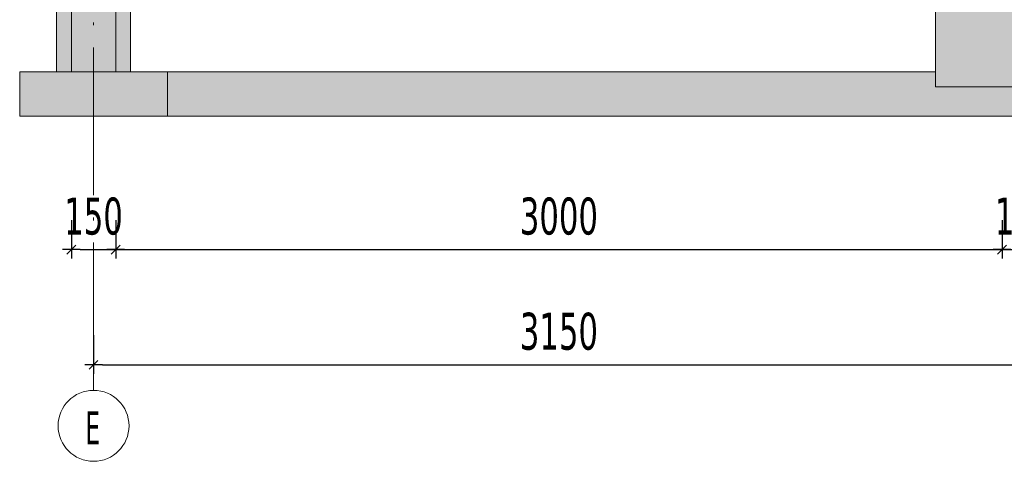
# Model space of a CAD drawing. Header units: millimetres. Extents: x 1567 to 2756, y -116 to 725.
# Tile 320 of 418: x 2302 to 2368, y 356 to 386. Entities that reach past the tile are written whole.
import ezdxf

# ---------------------------------------------------------------- set-up
doc = ezdxf.new("R2010")
doc.units = ezdxf.units.MM
doc.linetypes.add('CADWORK_5', pattern=[13.2, 10, -1.5, 0.2, -1.5])
doc.layers.add('Ech.1_50', color=7, linetype='Continuous')
doc.styles.add('tahoma-', font='txt', dxfattribs={"height": 1})
doc.styles.add('tahoma-z-r', font='txt', dxfattribs={"width": 0.704918})
doc.dimstyles.new('ISO-25', dxfattribs={"dimtxt": 2.5, "dimasz": 2.5, "dimexe": 1.25, "dimexo": 0.625, "dimtad": 1, "dimtxsty": 'Standard', "dimcen": 2.5, "dimadec": 0, "dimazin": 0, "dimtfac": 1, "dimtmove": 0, "dimatfit": 3, "dimfxl": 1, "dimarcsym": 0})

# ---------------------------------------------------------------- blocks, each defined once
blk = doc.blocks.new('cw-dimension-symbol2')
at = {"color": 0, "linetype": 'Continuous', "lineweight": -2}
for p, q in [((-1, 0), (1, 0)), ((-0.5, -0.5), (0.5, 0.5))]:
    blk.add_line(p, q, dxfattribs=at)
blk = doc.blocks.new('*D188')
at = {"layer": 'Defpoints', "color": 0}
for p in [(2308.249, 372.69), (2368.249, 372.69), (2368.249, 370.69)]:
    blk.add_point(p, dxfattribs=at)
at = {"layer": 'Ech.1_50', "color": 0, "linetype": 'Continuous', "lineweight": -2}
for p, q in [((2308.249, 372.69), (2308.249, 370.09)), ((2368.249, 372.69), (2368.249, 370.09)), ((2308.849, 370.69), (2367.649, 370.69))]:
    blk.add_line(p, q, dxfattribs=at)
at = {"layer": 'Ech.1_50', "color": 0, "lineweight": -2, "xscale": 0.6000000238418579, "yscale": 0.6000000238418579, "zscale": 0.6000000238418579, "rotation": 180}
blk.add_blockref('cw-dimension-symbol2', (2308.249, 370.69), dxfattribs=at)
at = {"layer": 'Ech.1_50', "color": 0, "lineweight": -2, "xscale": 0.6000000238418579, "yscale": 0.6000000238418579, "zscale": 0.6000000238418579}
blk.add_blockref('cw-dimension-symbol2', (2368.249, 370.69), dxfattribs=at)
at = {"layer": 'Ech.1_50', "color": 7, "linetype": 'Continuous', "lineweight": 5, "insert": (2338.249, 372.94), "char_height": 2.5, "attachment_point": 5, "style": 'tahoma-z-r'}
blk.add_mtext('3000', dxfattribs=at)
blk = doc.blocks.new('*D189')
at = {"layer": 'Defpoints', "color": 0}
for p in [(2305.249, 372.69), (2308.249, 372.69), (2308.249, 370.69)]:
    blk.add_point(p, dxfattribs=at)
at = {"layer": 'Ech.1_50', "color": 0, "linetype": 'Continuous', "lineweight": -2}
for p, q in [((2305.249, 372.69), (2305.249, 370.09)), ((2308.249, 372.69), (2308.249, 370.09)), ((2305.849, 370.69), (2307.649, 370.69))]:
    blk.add_line(p, q, dxfattribs=at)
at = {"layer": 'Ech.1_50', "color": 0, "lineweight": -2, "xscale": 0.6000000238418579, "yscale": 0.6000000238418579, "zscale": 0.6000000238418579, "rotation": 180}
blk.add_blockref('cw-dimension-symbol2', (2305.249, 370.69), dxfattribs=at)
at = {"layer": 'Ech.1_50', "color": 0, "lineweight": -2, "xscale": 0.6000000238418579, "yscale": 0.6000000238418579, "zscale": 0.6000000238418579}
blk.add_blockref('cw-dimension-symbol2', (2308.249, 370.69), dxfattribs=at)
at = {"layer": 'Ech.1_50', "color": 7, "linetype": 'Continuous', "lineweight": 5, "insert": (2306.749, 372.94), "char_height": 2.5, "attachment_point": 5, "style": 'tahoma-z-r'}
blk.add_mtext('150', dxfattribs=at)
blk = doc.blocks.new('*D190')
at = {"layer": 'Defpoints', "color": 0}
for p in [(2368.249, 372.69), (2371.249, 372.69), (2371.249, 370.69)]:
    blk.add_point(p, dxfattribs=at)
at = {"layer": 'Ech.1_50', "color": 0, "linetype": 'Continuous', "lineweight": -2}
for p, q in [((2368.249, 372.69), (2368.249, 370.09)), ((2371.249, 372.69), (2371.249, 370.09)), ((2368.849, 370.69), (2370.649, 370.69))]:
    blk.add_line(p, q, dxfattribs=at)
at = {"layer": 'Ech.1_50', "color": 0, "lineweight": -2, "xscale": 0.6000000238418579, "yscale": 0.6000000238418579, "zscale": 0.6000000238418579, "rotation": 180}
blk.add_blockref('cw-dimension-symbol2', (2368.249, 370.69), dxfattribs=at)
at = {"layer": 'Ech.1_50', "color": 0, "lineweight": -2, "xscale": 0.6000000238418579, "yscale": 0.6000000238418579, "zscale": 0.6000000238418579}
blk.add_blockref('cw-dimension-symbol2', (2371.249, 370.69), dxfattribs=at)
at = {"layer": 'Ech.1_50', "color": 7, "linetype": 'Continuous', "lineweight": 5, "insert": (2369.749, 372.94), "char_height": 2.5, "attachment_point": 5, "style": 'tahoma-z-r'}
blk.add_mtext('150', dxfattribs=at)
blk = doc.blocks.new('*D195')
at = {"layer": 'Defpoints', "color": 0}
for p in [(2306.749, 364.898), (2369.749, 364.898), (2369.749, 362.898)]:
    blk.add_point(p, dxfattribs=at)
at = {"layer": 'Ech.1_50', "color": 0, "linetype": 'Continuous', "lineweight": -2}
for p, q in [((2306.749, 364.898), (2306.749, 362.298)), ((2369.749, 364.898), (2369.749, 362.298)), ((2307.349, 362.898), (2369.149, 362.898))]:
    blk.add_line(p, q, dxfattribs=at)
at = {"layer": 'Ech.1_50', "color": 0, "lineweight": -2, "xscale": 0.6000000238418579, "yscale": 0.6000000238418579, "zscale": 0.6000000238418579, "rotation": 180}
blk.add_blockref('cw-dimension-symbol2', (2306.749, 362.898), dxfattribs=at)
at = {"layer": 'Ech.1_50', "color": 0, "lineweight": -2, "xscale": 0.6000000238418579, "yscale": 0.6000000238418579, "zscale": 0.6000000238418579}
blk.add_blockref('cw-dimension-symbol2', (2369.749, 362.898), dxfattribs=at)
at = {"layer": 'Ech.1_50', "color": 7, "linetype": 'Continuous', "lineweight": 5, "insert": (2338.249, 365.148), "char_height": 2.5, "attachment_point": 5, "style": 'tahoma-z-r'}
blk.add_mtext('3150', dxfattribs=at)

msp = doc.modelspace()

# ---------------------------------------------------------------- hatches: boundary and pattern name
at = {"layer": 'Ech.1_50', "linetype": 'Continuous', "lineweight": 5, "true_color": 0xfdfdfd, "transparency": 33554687}
msp.add_hatch(color=7, dxfattribs=at).paths.add_polyline_path([(2305.249, 382.713), (2308.249, 382.713), (2308.249, 431.713), (2305.249, 431.713), (2305.249, 382.713)])
at = {"layer": 'Ech.1_50', "linetype": 'Continuous', "lineweight": 5, "true_color": 0xf3f3f3, "transparency": 33554687}
for points in [[(2304.249, 382.713), (2305.249, 382.713), (2305.249, 410.973), (2304.249, 410.973), (2304.249, 382.713)], [(2309.249, 387.713), (2308.249, 387.713), (2308.249, 382.713), (2309.249, 382.713), (2309.249, 387.713)], [(2375.749, 387.713), (2363.749, 387.713), (2363.749, 381.713), (2375.749, 381.713), (2375.749, 387.713)], [(2301.749, 379.713), (2311.749, 379.713), (2311.749, 382.713), (2301.749, 382.713), (2301.749, 379.713)], [(2311.749, 379.713), (2693.149, 379.713), (2693.149, 382.713), (2558.749, 382.713), (2558.749, 381.713), (2546.749, 381.713), (2546.749, 382.713), (2475.749, 382.713), (2475.749, 381.713), (2463.749, 381.713), (2463.749, 382.713), (2375.749, 382.713), (2375.749, 381.713), (2363.749, 381.713), (2363.749, 382.713), (2311.749, 382.713), (2311.749, 379.713)]]:
    msp.add_hatch(color=7, dxfattribs=at).paths.add_polyline_path(points)

# ---------------------------------------------------------------- linework, layer by layer
at = {"layer": 'Ech.1_50', "color": 7, "linetype": 'Continuous', "lineweight": 5}
for points in [[(2305.249, 382.713), (2308.249, 382.713), (2308.249, 431.713), (2305.249, 431.713), (2305.249, 382.713)], [(2304.249, 382.713), (2305.249, 382.713), (2305.249, 410.973), (2304.249, 410.973), (2304.249, 382.713)], [(2309.249, 387.713), (2308.249, 387.713), (2308.249, 382.713), (2309.249, 382.713), (2309.249, 387.713)], [(2375.749, 387.713), (2363.749, 387.713), (2363.749, 381.713), (2375.749, 381.713), (2375.749, 387.713)], [(2301.749, 379.713), (2311.749, 379.713), (2311.749, 382.713), (2301.749, 382.713), (2301.749, 379.713)], [(2311.749, 379.713), (2693.149, 379.713), (2693.149, 382.713), (2558.749, 382.713), (2558.749, 381.713), (2546.749, 381.713), (2546.749, 382.713), (2475.749, 382.713), (2475.749, 381.713), (2463.749, 381.713), (2463.749, 382.713), (2375.749, 382.713), (2375.749, 381.713), (2363.749, 381.713), (2363.749, 382.713), (2311.749, 382.713), (2311.749, 379.713)]]:
    msp.add_lwpolyline(points, close=True, dxfattribs=at)

# ---------------------------------------------------------------- dimensions: what is measured, and where the dimension line sits
for base, p1, p2, text, picture, middle in [((2308.249, 370.69), (2305.249, 372.69), (2308.249, 372.69), '150', '*D189', (2306.749, 372.94)), ((2368.249, 370.69), (2308.249, 372.69), (2368.249, 372.69), '3000', '*D188', (2338.249, 372.94)), ((2371.249, 370.69), (2368.249, 372.69), (2371.249, 372.69), '150', '*D190', (2369.749, 372.94)), ((2369.749, 362.898), (2306.749, 364.898), (2369.749, 364.898), '3150', '*D195', (2338.249, 365.148))]:
    dim = msp.add_linear_dim(base=base, p1=p1, p2=p2, angle=0, text=text, dimstyle='ISO-25', override={"dimtxt": 2.5, "dimasz": 0.6, "dimexe": 0.6, "dimexo": 0, "dimgap": 0, "dimdec": 0, "dimlfac": 1, "dimtxsty": 'tahoma-z-r', "dimblk": 'cw-dimension-symbol2', "dimclrt": 7, "dimtmove": 2}, dxfattribs=at)
    dim.commit()
    dim.dimension.update_dxf_attribs({"geometry": picture, "text_midpoint": middle, "dimtype": 161})

# ---------------------------------------------------------------- wipeouts: each hides what was drawn before it
at = {"linetype": 'Continuous'}
msp.add_wipeout([(2306.749, 356.369), (2306.764, 356.369), (2306.779, 356.369), (2306.795, 356.369), (2306.81, 356.369), (2306.825, 356.37), (2306.84, 356.37), (2306.855, 356.371), (2306.87, 356.372), (2306.885, 356.372), (2306.9, 356.373), (2306.915, 356.374), (2306.93, 356.375), (2306.945, 356.377), (2306.96, 356.378), (2306.975, 356.379), (2306.99, 356.381), (2307.005, 356.382), (2307.02, 356.384), (2307.035, 356.386), (2307.05, 356.388), (2307.065, 356.389), (2307.08, 356.392), (2307.095, 356.394), (2307.11, 356.396), (2307.125, 356.398), (2307.14, 356.401), (2307.155, 356.403), (2307.169, 356.406), (2307.184, 356.408), (2307.199, 356.411), (2307.214, 356.414), (2307.229, 356.417), (2307.243, 356.42), (2307.258, 356.423), (2307.273, 356.426), (2307.288, 356.43), (2307.302, 356.433), (2307.317, 356.437), (2307.332, 356.44), (2307.346, 356.444), (2307.361, 356.448), (2307.375, 356.452), (2307.39, 356.456), (2307.404, 356.46), (2307.419, 356.464), (2307.433, 356.468), (2307.448, 356.473), (2307.462, 356.477), (2307.477, 356.481), (2307.491, 356.486), (2307.505, 356.491), (2307.52, 356.496), (2307.534, 356.5), (2307.548, 356.505), (2307.562, 356.511), (2307.576, 356.516), (2307.591, 356.521), (2307.605, 356.526), (2307.619, 356.532), (2307.633, 356.537), (2307.647, 356.543), (2307.661, 356.548), (2307.675, 356.554), (2307.689, 356.56), (2307.702, 356.566), (2307.716, 356.572), (2307.73, 356.578), (2307.744, 356.584), (2307.758, 356.591), (2307.771, 356.597), (2307.785, 356.604), (2307.798, 356.61), (2307.812, 356.617), (2307.825, 356.623), (2307.839, 356.63), (2307.852, 356.637), (2307.866, 356.644), (2307.879, 356.651), (2307.892, 356.658), (2307.906, 356.665), (2307.919, 356.673), (2307.932, 356.68), (2307.945, 356.688), (2307.958, 356.695), (2307.971, 356.703), (2307.984, 356.711), (2307.997, 356.718), (2308.01, 356.726), (2308.023, 356.734), (2308.035, 356.742), (2308.048, 356.75), (2308.061, 356.759), (2308.073, 356.767), (2308.086, 356.775), (2308.098, 356.784), (2308.111, 356.792), (2308.123, 356.801), (2308.135, 356.809), (2308.148, 356.818), (2308.16, 356.827), (2308.172, 356.836), (2308.184, 356.845), (2308.196, 356.854), (2308.208, 356.863), (2308.22, 356.872), (2308.232, 356.882), (2308.244, 356.891), (2308.256, 356.9), (2308.267, 356.91), (2308.279, 356.919), (2308.291, 356.929), (2308.302, 356.939), (2308.314, 356.949), (2308.325, 356.958), (2308.336, 356.968), (2308.348, 356.978), (2308.359, 356.988), (2308.37, 356.999), (2308.381, 357.009), (2308.392, 357.019), (2308.403, 357.029), (2308.414, 357.04), (2308.425, 357.05), (2308.436, 357.061), (2308.446, 357.072), (2308.457, 357.082), (2308.468, 357.093), (2308.478, 357.104), (2308.488, 357.115), (2308.499, 357.126), (2308.509, 357.137), (2308.519, 357.148), (2308.529, 357.159), (2308.54, 357.17), (2308.55, 357.181), (2308.56, 357.193), (2308.569, 357.204), (2308.579, 357.216), (2308.589, 357.227), (2308.599, 357.239), (2308.608, 357.25), (2308.618, 357.262), (2308.627, 357.274), (2308.636, 357.286), (2308.646, 357.298), (2308.655, 357.31), (2308.664, 357.322), (2308.673, 357.334), (2308.682, 357.346), (2308.691, 357.358), (2308.7, 357.37), (2308.709, 357.382), (2308.717, 357.395), (2308.726, 357.407), (2308.734, 357.42), (2308.743, 357.432), (2308.751, 357.445), (2308.759, 357.457), (2308.768, 357.47), (2308.776, 357.483), (2308.784, 357.495), (2308.792, 357.508), (2308.8, 357.521), (2308.807, 357.534), (2308.815, 357.547), (2308.823, 357.56), (2308.83, 357.573), (2308.838, 357.586), (2308.845, 357.599), (2308.852, 357.612), (2308.86, 357.626), (2308.867, 357.639), (2308.874, 357.652), (2308.881, 357.666), (2308.888, 357.679), (2308.895, 357.693), (2308.901, 357.706), (2308.908, 357.72), (2308.914, 357.733), (2308.921, 357.747), (2308.927, 357.76), (2308.934, 357.774), (2308.94, 357.788), (2308.946, 357.802), (2308.952, 357.815), (2308.958, 357.829), (2308.964, 357.843), (2308.969, 357.857), (2308.975, 357.871), (2308.981, 357.885), (2308.986, 357.899), (2308.992, 357.913), (2308.997, 357.927), (2309.002, 357.941), (2309.007, 357.956), (2309.012, 357.97), (2309.017, 357.984), (2309.022, 357.998), (2309.027, 358.013), (2309.032, 358.027), (2309.036, 358.041), (2309.041, 358.056), (2309.045, 358.07), (2309.05, 358.085), (2309.054, 358.099), (2309.058, 358.114), (2309.062, 358.128), (2309.066, 358.143), (2309.07, 358.157), (2309.074, 358.172), (2309.078, 358.186), (2309.081, 358.201), (2309.085, 358.216), (2309.088, 358.23), (2309.092, 358.245), (2309.095, 358.26), (2309.098, 358.275), (2309.101, 358.289), (2309.104, 358.304), (2309.107, 358.319), (2309.11, 358.334), (2309.112, 358.349), (2309.115, 358.363), (2309.117, 358.378), (2309.12, 358.393), (2309.122, 358.408), (2309.124, 358.423), (2309.126, 358.438), (2309.128, 358.453), (2309.13, 358.468), (2309.132, 358.483), (2309.134, 358.498), (2309.136, 358.513), (2309.137, 358.528), (2309.139, 358.543), (2309.14, 358.558), (2309.141, 358.573), (2309.142, 358.588), (2309.144, 358.603), (2309.145, 358.618), (2309.145, 358.633), (2309.146, 358.648), (2309.147, 358.663), (2309.148, 358.678), (2309.148, 358.693), (2309.149, 358.708), (2309.149, 358.723), (2309.149, 358.738), (2309.149, 358.754), (2309.149, 358.769), (2309.149, 358.784), (2309.149, 358.799), (2309.149, 358.814), (2309.149, 358.829), (2309.148, 358.844), (2309.148, 358.859), (2309.147, 358.874), (2309.146, 358.889), (2309.145, 358.904), (2309.145, 358.919), (2309.144, 358.934), (2309.142, 358.949), (2309.141, 358.964), (2309.14, 358.979), (2309.139, 358.994), (2309.137, 359.009), (2309.136, 359.024), (2309.134, 359.039), (2309.132, 359.054), (2309.13, 359.069), (2309.128, 359.084), (2309.126, 359.099), (2309.124, 359.114), (2309.122, 359.129), (2309.12, 359.144), (2309.117, 359.159), (2309.115, 359.174), (2309.112, 359.189), (2309.11, 359.204), (2309.107, 359.218), (2309.104, 359.233), (2309.101, 359.248), (2309.098, 359.263), (2309.095, 359.277), (2309.092, 359.292), (2309.088, 359.307), (2309.085, 359.322), (2309.081, 359.336), (2309.078, 359.351), (2309.074, 359.365), (2309.07, 359.38), (2309.066, 359.395), (2309.062, 359.409), (2309.058, 359.424), (2309.054, 359.438), (2309.05, 359.453), (2309.045, 359.467), (2309.041, 359.482), (2309.036, 359.496), (2309.032, 359.51), (2309.027, 359.525), (2309.022, 359.539), (2309.017, 359.553), (2309.012, 359.567), (2309.007, 359.582), (2309.002, 359.596), (2308.997, 359.61), (2308.992, 359.624), (2308.986, 359.638), (2308.981, 359.652), (2308.975, 359.666), (2308.969, 359.68), (2308.964, 359.694), (2308.958, 359.708), (2308.952, 359.722), (2308.946, 359.736), (2308.94, 359.749), (2308.934, 359.763), (2308.927, 359.777), (2308.921, 359.79), (2308.914, 359.804), (2308.908, 359.818), (2308.901, 359.831), (2308.895, 359.845), (2308.888, 359.858), (2308.881, 359.872), (2308.874, 359.885), (2308.867, 359.898), (2308.86, 359.912), (2308.852, 359.925), (2308.845, 359.938), (2308.838, 359.951), (2308.83, 359.964), (2308.823, 359.977), (2308.815, 359.99), (2308.807, 360.003), (2308.8, 360.016), (2308.792, 360.029), (2308.784, 360.042), (2308.776, 360.055), (2308.768, 360.067), (2308.759, 360.08), (2308.751, 360.093), (2308.743, 360.105), (2308.734, 360.118), (2308.726, 360.13), (2308.717, 360.142), (2308.709, 360.155), (2308.7, 360.167), (2308.691, 360.179), (2308.682, 360.191), (2308.673, 360.204), (2308.664, 360.216), (2308.655, 360.228), (2308.646, 360.24), (2308.636, 360.251), (2308.627, 360.263), (2308.618, 360.275), (2308.608, 360.287), (2308.599, 360.298), (2308.589, 360.31), (2308.579, 360.322), (2308.569, 360.333), (2308.56, 360.344), (2308.55, 360.356), (2308.54, 360.367), (2308.529, 360.378), (2308.519, 360.389), (2308.509, 360.401), (2308.499, 360.412), (2308.488, 360.423), (2308.478, 360.433), (2308.468, 360.444), (2308.457, 360.455), (2308.446, 360.466), (2308.436, 360.476), (2308.425, 360.487), (2308.414, 360.497), (2308.403, 360.508), (2308.392, 360.518), (2308.381, 360.528), (2308.37, 360.539), (2308.359, 360.549), (2308.348, 360.559), (2308.336, 360.569), (2308.325, 360.579), (2308.314, 360.589), (2308.302, 360.598), (2308.291, 360.608), (2308.279, 360.618), (2308.267, 360.627), (2308.256, 360.637), (2308.244, 360.646), (2308.232, 360.656), (2308.22, 360.665), (2308.208, 360.674), (2308.196, 360.683), (2308.184, 360.692), (2308.172, 360.701), (2308.16, 360.71), (2308.148, 360.719), (2308.135, 360.728), (2308.123, 360.737), (2308.111, 360.745), (2308.098, 360.754), (2308.086, 360.762), (2308.073, 360.77), (2308.061, 360.779), (2308.048, 360.787), (2308.035, 360.795), (2308.023, 360.803), (2308.01, 360.811), (2307.997, 360.819), (2307.984, 360.827), (2307.971, 360.834), (2307.958, 360.842), (2307.945, 360.85), (2307.932, 360.857), (2307.919, 360.864), (2307.906, 360.872), (2307.892, 360.879), (2307.879, 360.886), (2307.866, 360.893), (2307.852, 360.9), (2307.839, 360.907), (2307.825, 360.914), (2307.812, 360.921), (2307.798, 360.927), (2307.785, 360.934), (2307.771, 360.94), (2307.758, 360.947), (2307.744, 360.953), (2307.73, 360.959), (2307.716, 360.965), (2307.702, 360.971), (2307.689, 360.977), (2307.675, 360.983), (2307.661, 360.989), (2307.647, 360.994), (2307.633, 361), (2307.619, 361.006), (2307.605, 361.011), (2307.591, 361.016), (2307.576, 361.022), (2307.562, 361.027), (2307.548, 361.032), (2307.534, 361.037), (2307.52, 361.042), (2307.505, 361.046), (2307.491, 361.051), (2307.477, 361.056), (2307.462, 361.06), (2307.448, 361.065), (2307.433, 361.069), (2307.419, 361.073), (2307.404, 361.077), (2307.39, 361.082), (2307.375, 361.086), (2307.361, 361.089), (2307.346, 361.093), (2307.332, 361.097), (2307.317, 361.101), (2307.302, 361.104), (2307.288, 361.107), (2307.273, 361.111), (2307.258, 361.114), (2307.243, 361.117), (2307.229, 361.12), (2307.214, 361.123), (2307.199, 361.126), (2307.184, 361.129), (2307.169, 361.132), (2307.155, 361.134), (2307.14, 361.137), (2307.125, 361.139), (2307.11, 361.141), (2307.095, 361.144), (2307.08, 361.146), (2307.065, 361.148), (2307.05, 361.15), (2307.035, 361.152), (2307.02, 361.153), (2307.005, 361.155), (2306.99, 361.157), (2306.975, 361.158), (2306.96, 361.159), (2306.945, 361.161), (2306.93, 361.162), (2306.915, 361.163), (2306.9, 361.164), (2306.885, 361.165), (2306.87, 361.166), (2306.855, 361.166), (2306.84, 361.167), (2306.825, 361.167), (2306.81, 361.168), (2306.795, 361.168), (2306.779, 361.168), (2306.764, 361.169), (2306.749, 361.169), (2306.734, 361.169), (2306.719, 361.168), (2306.704, 361.168), (2306.689, 361.168), (2306.674, 361.167), (2306.659, 361.167), (2306.644, 361.166), (2306.629, 361.166), (2306.614, 361.165), (2306.599, 361.164), (2306.584, 361.163), (2306.569, 361.162), (2306.553, 361.161), (2306.538, 361.159), (2306.523, 361.158), (2306.508, 361.157), (2306.493, 361.155), (2306.478, 361.153), (2306.463, 361.152), (2306.449, 361.15), (2306.434, 361.148), (2306.419, 361.146), (2306.404, 361.144), (2306.389, 361.141), (2306.374, 361.139), (2306.359, 361.137), (2306.344, 361.134), (2306.329, 361.132), (2306.314, 361.129), (2306.3, 361.126), (2306.285, 361.123), (2306.27, 361.12), (2306.255, 361.117), (2306.24, 361.114), (2306.226, 361.111), (2306.211, 361.107), (2306.196, 361.104), (2306.182, 361.101), (2306.167, 361.097), (2306.152, 361.093), (2306.138, 361.089), (2306.123, 361.086), (2306.109, 361.082), (2306.094, 361.077), (2306.08, 361.073), (2306.065, 361.069), (2306.051, 361.065), (2306.036, 361.06), (2306.022, 361.056), (2306.008, 361.051), (2305.993, 361.046), (2305.979, 361.042), (2305.965, 361.037), (2305.951, 361.032), (2305.936, 361.027), (2305.922, 361.022), (2305.908, 361.016), (2305.894, 361.011), (2305.88, 361.006), (2305.866, 361), (2305.852, 360.994), (2305.838, 360.989), (2305.824, 360.983), (2305.81, 360.977), (2305.796, 360.971), (2305.782, 360.965), (2305.769, 360.959), (2305.755, 360.953), (2305.741, 360.947), (2305.727, 360.94), (2305.714, 360.934), (2305.7, 360.927), (2305.687, 360.921), (2305.673, 360.914), (2305.66, 360.907), (2305.646, 360.9), (2305.633, 360.893), (2305.62, 360.886), (2305.606, 360.879), (2305.593, 360.872), (2305.58, 360.864), (2305.567, 360.857), (2305.554, 360.85), (2305.541, 360.842), (2305.528, 360.834), (2305.515, 360.827), (2305.502, 360.819), (2305.489, 360.811), (2305.476, 360.803), (2305.463, 360.795), (2305.451, 360.787), (2305.438, 360.779), (2305.425, 360.77), (2305.413, 360.762), (2305.4, 360.754), (2305.388, 360.745), (2305.375, 360.737), (2305.363, 360.728), (2305.351, 360.719), (2305.339, 360.71), (2305.326, 360.701), (2305.314, 360.692), (2305.302, 360.683), (2305.29, 360.674), (2305.278, 360.665), (2305.266, 360.656), (2305.255, 360.646), (2305.243, 360.637), (2305.231, 360.627), (2305.219, 360.618), (2305.208, 360.608), (2305.196, 360.598), (2305.185, 360.589), (2305.174, 360.579), (2305.162, 360.569), (2305.151, 360.559), (2305.14, 360.549), (2305.129, 360.539), (2305.117, 360.528), (2305.106, 360.518), (2305.095, 360.508), (2305.085, 360.497), (2305.074, 360.487), (2305.063, 360.476), (2305.052, 360.466), (2305.042, 360.455), (2305.031, 360.444), (2305.021, 360.433), (2305.01, 360.423), (2305, 360.412), (2304.989, 360.401), (2304.979, 360.389), (2304.969, 360.378), (2304.959, 360.367), (2304.949, 360.356), (2304.939, 360.344), (2304.929, 360.333), (2304.919, 360.322), (2304.91, 360.31), (2304.9, 360.298), (2304.891, 360.287), (2304.881, 360.275), (2304.872, 360.263), (2304.862, 360.251), (2304.853, 360.24), (2304.844, 360.228), (2304.835, 360.216), (2304.826, 360.204), (2304.817, 360.191), (2304.808, 360.179), (2304.799, 360.167), (2304.79, 360.155), (2304.781, 360.142), (2304.773, 360.13), (2304.764, 360.118), (2304.756, 360.105), (2304.748, 360.093), (2304.739, 360.08), (2304.731, 360.067), (2304.723, 360.055), (2304.715, 360.042), (2304.707, 360.029), (2304.699, 360.016), (2304.691, 360.003), (2304.684, 359.99), (2304.676, 359.977), (2304.668, 359.964), (2304.661, 359.951), (2304.653, 359.938), (2304.646, 359.925), (2304.639, 359.912), (2304.632, 359.898), (2304.625, 359.885), (2304.618, 359.872), (2304.611, 359.858), (2304.604, 359.845), (2304.597, 359.831), (2304.591, 359.818), (2304.584, 359.804), (2304.578, 359.79), (2304.571, 359.777), (2304.565, 359.763), (2304.559, 359.749), (2304.553, 359.736), (2304.547, 359.722), (2304.541, 359.708), (2304.535, 359.694), (2304.529, 359.68), (2304.523, 359.666), (2304.518, 359.652), (2304.512, 359.638), (2304.507, 359.624), (2304.502, 359.61), (2304.496, 359.596), (2304.491, 359.582), (2304.486, 359.567), (2304.481, 359.553), (2304.476, 359.539), (2304.471, 359.525), (2304.467, 359.51), (2304.462, 359.496), (2304.458, 359.482), (2304.453, 359.467), (2304.449, 359.453), (2304.445, 359.438), (2304.44, 359.424), (2304.436, 359.409), (2304.432, 359.395), (2304.429, 359.38), (2304.425, 359.365), (2304.421, 359.351), (2304.417, 359.336), (2304.414, 359.322), (2304.41, 359.307), (2304.407, 359.292), (2304.404, 359.277), (2304.401, 359.263), (2304.398, 359.248), (2304.395, 359.233), (2304.392, 359.218), (2304.389, 359.204), (2304.386, 359.189), (2304.384, 359.174), (2304.381, 359.159), (2304.379, 359.144), (2304.377, 359.129), (2304.374, 359.114), (2304.372, 359.099), (2304.37, 359.084), (2304.368, 359.069), (2304.366, 359.054), (2304.365, 359.039), (2304.363, 359.024), (2304.361, 359.009), (2304.36, 358.994), (2304.359, 358.979), (2304.357, 358.964), (2304.356, 358.949), (2304.355, 358.934), (2304.354, 358.919), (2304.353, 358.904), (2304.352, 358.889), (2304.352, 358.874), (2304.351, 358.859), (2304.35, 358.844), (2304.35, 358.829), (2304.35, 358.814), (2304.349, 358.799), (2304.349, 358.784), (2304.349, 358.769), (2304.349, 358.754), (2304.349, 358.738), (2304.35, 358.723), (2304.35, 358.708), (2304.35, 358.693), (2304.351, 358.678), (2304.352, 358.663), (2304.352, 358.648), (2304.353, 358.633), (2304.354, 358.618), (2304.355, 358.603), (2304.356, 358.588), (2304.357, 358.573), (2304.359, 358.558), (2304.36, 358.543), (2304.361, 358.528), (2304.363, 358.513), (2304.365, 358.498), (2304.366, 358.483), (2304.368, 358.468), (2304.37, 358.453), (2304.372, 358.438), (2304.374, 358.423), (2304.377, 358.408), (2304.379, 358.393), (2304.381, 358.378), (2304.384, 358.363), (2304.386, 358.349), (2304.389, 358.334), (2304.392, 358.319), (2304.395, 358.304), (2304.398, 358.289), (2304.401, 358.275), (2304.404, 358.26), (2304.407, 358.245), (2304.41, 358.23), (2304.414, 358.216), (2304.417, 358.201), (2304.421, 358.186), (2304.425, 358.172), (2304.429, 358.157), (2304.432, 358.143), (2304.436, 358.128), (2304.44, 358.114), (2304.445, 358.099), (2304.449, 358.085), (2304.453, 358.07), (2304.458, 358.056), (2304.462, 358.041), (2304.467, 358.027), (2304.471, 358.013), (2304.476, 357.998), (2304.481, 357.984), (2304.486, 357.97), (2304.491, 357.956), (2304.496, 357.941), (2304.502, 357.927), (2304.507, 357.913), (2304.512, 357.899), (2304.518, 357.885), (2304.523, 357.871), (2304.529, 357.857), (2304.535, 357.843), (2304.541, 357.829), (2304.547, 357.815), (2304.553, 357.802), (2304.559, 357.788), (2304.565, 357.774), (2304.571, 357.76), (2304.578, 357.747), (2304.584, 357.733), (2304.591, 357.72), (2304.597, 357.706), (2304.604, 357.693), (2304.611, 357.679), (2304.618, 357.666), (2304.625, 357.652), (2304.632, 357.639), (2304.639, 357.626), (2304.646, 357.612), (2304.653, 357.599), (2304.661, 357.586), (2304.668, 357.573), (2304.676, 357.56), (2304.684, 357.547), (2304.691, 357.534), (2304.699, 357.521), (2304.707, 357.508), (2304.715, 357.495), (2304.723, 357.483), (2304.731, 357.47), (2304.739, 357.457), (2304.748, 357.445), (2304.756, 357.432), (2304.764, 357.42), (2304.773, 357.407), (2304.781, 357.395), (2304.79, 357.382), (2304.799, 357.37), (2304.808, 357.358), (2304.817, 357.346), (2304.826, 357.334), (2304.835, 357.322), (2304.844, 357.31), (2304.853, 357.298), (2304.862, 357.286), (2304.872, 357.274), (2304.881, 357.262), (2304.891, 357.25), (2304.9, 357.239), (2304.91, 357.227), (2304.919, 357.216), (2304.929, 357.204), (2304.939, 357.193), (2304.949, 357.181), (2304.959, 357.17), (2304.969, 357.159), (2304.979, 357.148), (2304.989, 357.137), (2305, 357.126), (2305.01, 357.115), (2305.021, 357.104), (2305.031, 357.093), (2305.042, 357.082), (2305.052, 357.072), (2305.063, 357.061), (2305.074, 357.05), (2305.085, 357.04), (2305.095, 357.029), (2305.106, 357.019), (2305.117, 357.009), (2305.129, 356.999), (2305.14, 356.988), (2305.151, 356.978), (2305.162, 356.968), (2305.174, 356.958), (2305.185, 356.949), (2305.196, 356.939), (2305.208, 356.929), (2305.219, 356.919), (2305.231, 356.91), (2305.243, 356.9), (2305.255, 356.891), (2305.266, 356.882), (2305.278, 356.872), (2305.29, 356.863), (2305.302, 356.854), (2305.314, 356.845), (2305.326, 356.836), (2305.339, 356.827), (2305.351, 356.818), (2305.363, 356.809), (2305.375, 356.801), (2305.388, 356.792), (2305.4, 356.784), (2305.413, 356.775), (2305.425, 356.767), (2305.438, 356.759), (2305.451, 356.75), (2305.463, 356.742), (2305.476, 356.734), (2305.489, 356.726), (2305.502, 356.718), (2305.515, 356.711), (2305.528, 356.703), (2305.541, 356.695), (2305.554, 356.688), (2305.567, 356.68), (2305.58, 356.673), (2305.593, 356.665), (2305.606, 356.658), (2305.62, 356.651), (2305.633, 356.644), (2305.646, 356.637), (2305.66, 356.63), (2305.673, 356.623), (2305.687, 356.617), (2305.7, 356.61), (2305.714, 356.604), (2305.727, 356.597), (2305.741, 356.591), (2305.755, 356.584), (2305.769, 356.578), (2305.782, 356.572), (2305.796, 356.566), (2305.81, 356.56), (2305.824, 356.554), (2305.838, 356.548), (2305.852, 356.543), (2305.866, 356.537), (2305.88, 356.532), (2305.894, 356.526), (2305.908, 356.521), (2305.922, 356.516), (2305.936, 356.511), (2305.951, 356.505), (2305.965, 356.5), (2305.979, 356.496), (2305.993, 356.491), (2306.008, 356.486), (2306.022, 356.481), (2306.036, 356.477), (2306.051, 356.473), (2306.065, 356.468), (2306.08, 356.464), (2306.094, 356.46), (2306.109, 356.456), (2306.123, 356.452), (2306.138, 356.448), (2306.152, 356.444), (2306.167, 356.44), (2306.182, 356.437), (2306.196, 356.433), (2306.211, 356.43), (2306.226, 356.426), (2306.24, 356.423), (2306.255, 356.42), (2306.27, 356.417), (2306.285, 356.414), (2306.3, 356.411), (2306.314, 356.408), (2306.329, 356.406), (2306.344, 356.403), (2306.359, 356.401), (2306.374, 356.398), (2306.389, 356.396), (2306.404, 356.394), (2306.419, 356.392), (2306.434, 356.389), (2306.449, 356.388), (2306.463, 356.386), (2306.478, 356.384), (2306.493, 356.382), (2306.508, 356.381), (2306.523, 356.379), (2306.538, 356.378), (2306.553, 356.377), (2306.569, 356.375), (2306.584, 356.374), (2306.599, 356.373), (2306.614, 356.372), (2306.629, 356.372), (2306.644, 356.371), (2306.659, 356.37), (2306.674, 356.37), (2306.689, 356.369), (2306.704, 356.369), (2306.719, 356.369), (2306.734, 356.369)], dxfattribs=at).dxf.layer = 'Ech.1_50'

# ---------------------------------------------------------------- next in the draw order: linework, layer by layer
at = {"layer": 'Ech.1_50', "color": 7, "linetype": 'CADWORK_5', "lineweight": 5}
msp.add_lwpolyline([(2306.749, 361.169), (2306.749, 551.068)], dxfattribs=at)
at = {"layer": 'Ech.1_50', "color": 7, "lineweight": 5}
msp.add_circle((2306.749, 358.769), 2.4, dxfattribs=at)

# ---------------------------------------------------------------- next in the draw order: texts
at = {"layer": 'Ech.1_50', "color": 7, "linetype": 'Continuous', "style": 'tahoma-', "width": 0.6}
msp.add_text('E', height=2.229, dxfattribs=at).set_placement((2306.2, 357.519))

doc.saveas('drawing.dxf')
